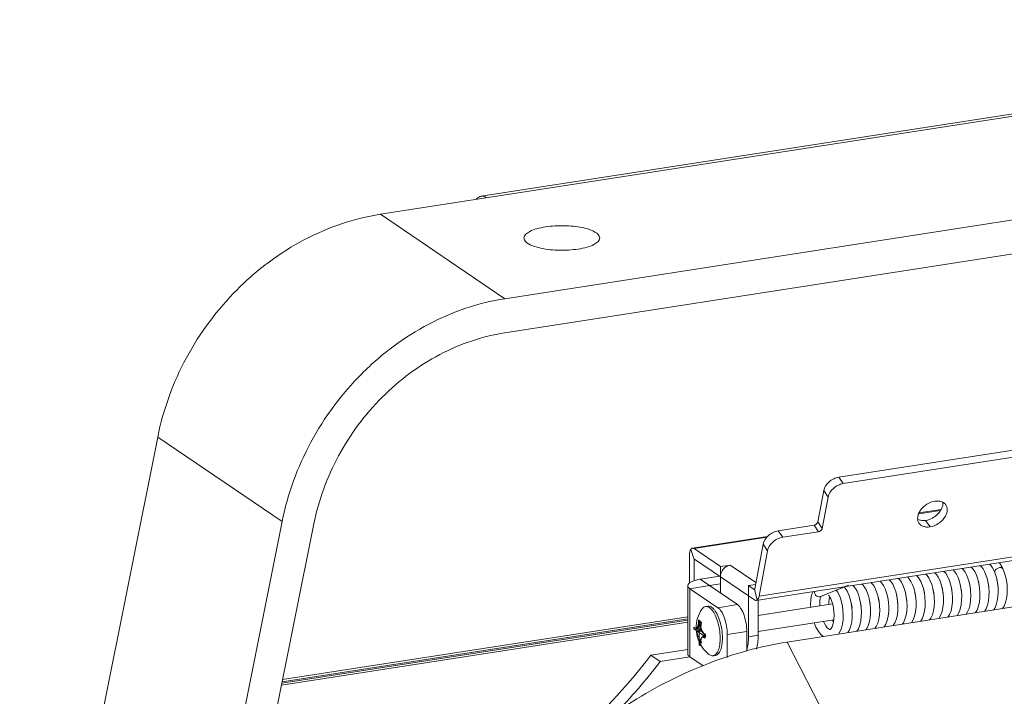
# Model space of a CAD drawing. Header units: millimetres. Extents: x 29170 to 33192, y 36 to 3108.
# Tile 275 of 282: x 32276 to 32412, y 3013 to 3107. Entities that reach past the tile are written whole.
import ezdxf

# ---------------------------------------------------------------- set-up
doc = ezdxf.new("R2010")
doc.units = ezdxf.units.MM
doc.layers.add('细实线', color=7, linetype='Continuous', lineweight=13)

msp = doc.modelspace()

# ---------------------------------------------------------------- linework, layer by layer
at = {"layer": '细实线'}
for p, q in [((32325.911, 3080.164), (32499.742, 3107.119)), ((32484.25, 3105.046), (32339.873, 3082.659)), ((32343.151, 3068.468), (32516.982, 3095.422)), ((32516.983, 3090.692), (32343.152, 3063.738)), ((32325.911, 3080.164), (32343.151, 3068.468)), ((32275.931, 2953.989), (32295.056, 3049.302)), ((32295.056, 3049.302), (32312.296, 3037.606)), ((32416.53, 3047.945), (32389.459, 3043.747)), ((32417.137, 3047.047), (32390.067, 3042.849)), ((32390.067, 3042.849), (32389.459, 3043.747)), ((32387.36, 3041.889), (32386.551, 3037.55)), ((32387.968, 3040.992), (32387.36, 3041.889)), ((32387.968, 3040.992), (32387.158, 3036.653)), ((32400.522, 3038.678), (32403.548, 3039.147)), ((32400.559, 3038.782), (32403.626, 3039.258)), ((32293.171, 2942.292), (32312.296, 3037.606)), ((32386.551, 3037.55), (32387.158, 3036.653)), ((32401.486, 3037.759), (32402.093, 3036.862)), ((32316.705, 3037.285), (32297.788, 2943.008)), ((32381.063, 3036.316), (32386.026, 3037.086)), ((32381.671, 3035.419), (32381.063, 3036.316)), ((32381.671, 3035.419), (32386.633, 3036.188)), ((32386.026, 3037.086), (32386.633, 3036.188)), ((32369.152, 3033.912), (32379.584, 3035.53)), ((32369.382, 3033.849), (32379.462, 3035.412)), ((32368.925, 3033.744), (32369.407, 3032.358)), ((32373.045, 3031.364), (32369.382, 3033.849)), ((32378.964, 3034.458), (32377.807, 3028.257)), ((32423.134, 3033.661), (32378.016, 3026.665)), ((32423.511, 3034.245), (32378.394, 3027.249)), ((32379.571, 3033.561), (32378.394, 3027.249)), ((32379.571, 3033.561), (32378.964, 3034.458)), ((32368.736, 3032.869), (32368.737, 3029.07)), ((32369.382, 3032.241), (32369.609, 3032.276)), ((32369.382, 3032.241), (32369.383, 3029.392)), ((32369.407, 3032.358), (32369.438, 3032.38)), ((32369.438, 3032.38), (32369.468, 3032.372)), ((32373.046, 3029.945), (32369.468, 3032.372)), ((32374.399, 3031.573), (32373.045, 3031.364)), ((32373.045, 3031.364), (32373.046, 3029.945)), ((32377.973, 3029.148), (32374.399, 3031.573)), ((32382.304, 3020.905), (32453.227, 3031.902)), ((32410.526, 3031.485), (32410.329, 3031.675)), ((32412.178, 3031.075), (32411.7, 3031.888)), ((32412.187, 3031.059), (32412.178, 3031.075)), ((32370.224, 3029.591), (32372.945, 3030.013)), ((32370.224, 3029.591), (32371.517, 3028.714)), ((32373.046, 3029.945), (32373.046, 3027.676)), ((32376.925, 3027.313), (32373.046, 3029.945)), ((32408.788, 3029.328), (32408.833, 3029.161)), ((32411.353, 3029.561), (32411.402, 3029.351)), ((32368.517, 3028.713), (32368.52, 3019.253)), ((32368.81, 3028.294), (32371.517, 3028.714)), ((32368.81, 3028.294), (32368.813, 3018.834)), ((32372.689, 3025.662), (32368.81, 3028.294)), ((32371.517, 3028.714), (32373.046, 3028.951)), ((32375.396, 3026.082), (32371.517, 3028.714)), ((32377.924, 3028.887), (32376.924, 3028.732)), ((32376.924, 3028.732), (32376.925, 3027.313)), ((32377.726, 3028.188), (32376.924, 3028.732)), ((32377.755, 3028.192), (32377.726, 3028.188)), ((32377.775, 3028.189), (32377.757, 3028.179)), ((32377.775, 3028.189), (32378.157, 3026.733)), ((32386.805, 3027.162), (32390.664, 3028.754)), ((32386.924, 3027.195), (32390.228, 3028.558)), ((32390.664, 3028.754), (32390.783, 3028.787)), ((32402.497, 3028.259), (32402.587, 3027.828)), ((32403.899, 3027.664), (32403.792, 3028.32)), ((32405.068, 3028.436), (32405.126, 3028.139)), ((32405.177, 3027.727), (32405.086, 3028.359)), ((32405.126, 3028.139), (32405.179, 3027.69)), ((32406.31, 3028.737), (32406.383, 3028.378)), ((32406.432, 3028.004), (32406.329, 3028.662)), ((32406.479, 3027.341), (32406.432, 3028.004)), ((32407.717, 3027.974), (32407.639, 3028.601)), ((32408.833, 3029.161), (32408.923, 3028.682)), ((32408.96, 3028.38), (32408.863, 3029.014)), ((32408.923, 3028.682), (32408.965, 3028.301)), ((32409.006, 3027.731), (32408.96, 3028.38)), ((32410.234, 3028.472), (32410.147, 3029.099)), ((32411.515, 3028.458), (32411.446, 3029.08)), ((32376.926, 3021.637), (32376.925, 3027.313)), ((32377.787, 3026.728), (32376.925, 3027.313)), ((32378.016, 3026.665), (32378.157, 3026.733)), ((32378.28, 3021.847), (32378.278, 3026.705)), ((32386.805, 3027.162), (32386.924, 3027.195)), ((32386.94, 3027.119), (32386.99, 3027.223)), ((32393.648, 3026.9), (32393.706, 3026.662)), ((32393.706, 3026.662), (32393.783, 3026.193)), ((32393.794, 3026.089), (32393.712, 3026.618)), ((32396.208, 3027.153), (32396.281, 3026.782)), ((32396.325, 3026.441), (32396.224, 3027.088)), ((32396.281, 3026.782), (32396.329, 3026.383)), ((32397.465, 3027.372), (32397.535, 3027.034)), ((32397.587, 3026.643), (32397.487, 3027.286)), ((32397.636, 3025.987), (32397.587, 3026.643)), ((32398.88, 3026.527), (32398.805, 3027.171)), ((32400.007, 3027.699), (32400.078, 3027.323)), ((32400.116, 3027.014), (32400.019, 3027.649)), ((32400.078, 3027.323), (32400.122, 3026.939)), ((32400.163, 3026.366), (32400.116, 3027.014)), ((32401.393, 3027.085), (32401.307, 3027.712)), ((32402.672, 3027.086), (32402.603, 3027.709)), ((32403.884, 3027.803), (32403.905, 3027.581)), ((32403.951, 3027.001), (32403.899, 3027.664)), ((32405.217, 3027.082), (32405.177, 3027.727)), ((32370.991, 3025.824), (32371.3, 3025.872)), ((32375.396, 3026.082), (32372.689, 3025.662)), ((32388.583, 3026.174), (32378.279, 3024.576)), ((32390.029, 3025.255), (32389.948, 3025.885)), ((32391.162, 3026.337), (32391.234, 3025.961)), ((32391.273, 3025.648), (32391.175, 3026.284)), ((32391.234, 3025.961), (32391.278, 3025.576)), ((32391.319, 3025), (32391.273, 3025.648)), ((32392.551, 3025.697), (32392.467, 3026.324)), ((32392.586, 3025.063), (32392.551, 3025.697)), ((32393.783, 3026.193), (32393.803, 3025.975)), ((32393.842, 3025.486), (32393.794, 3026.089)), ((32395.091, 3025.929), (32395.021, 3026.55)), ((32396.372, 3025.784), (32396.325, 3026.441)), ((32368.519, 3023.938), (32312.277, 3015.217)), ((32368.519, 3024.117), (32312.314, 3015.402)), ((32368.519, 3024.405), (32312.374, 3015.699)), ((32370.008, 3023.956), (32370.008, 3023.692)), ((32370.114, 3020.494), (32370.113, 3023.9)), ((32388.749, 3023.974), (32378.279, 3022.35)), ((32388.714, 3023.682), (32388.591, 3023.949)), ((32368.519, 3023.65), (32312.218, 3014.92)), ((32369.345, 3022.95), (32369.338, 3022.723)), ((32369.338, 3022.723), (32370.89, 3021.671)), ((32369.465, 3022.869), (32369.345, 3022.95)), ((32369.643, 3022.814), (32369.66, 3022.816)), ((32369.66, 3022.816), (32369.694, 3022.824)), ((32370.44, 3022.574), (32369.693, 3022.675)), ((32369.694, 3022.824), (32369.714, 3022.832)), ((32369.699, 3022.866), (32369.724, 3022.813)), ((32369.699, 3022.477), (32370.491, 3022.453)), ((32369.762, 3022.781), (32370.416, 3022.651)), ((32370.2, 3023.535), (32370.381, 3023.387)), ((32370.219, 3023.812), (32370.219, 3023.549)), ((32370.256, 3023.711), (32370.421, 3023.547)), ((32370.425, 3023.582), (32370.344, 3023.664)), ((32388.255, 3022.626), (32388.23, 3022.618)), ((32388.312, 3022.669), (32388.255, 3022.626)), ((32369.724, 3022.407), (32370.51, 3022.413)), ((32370.201, 3021.04), (32370.351, 3021.193)), ((32370.992, 3021.96), (32370.515, 3021.573)), ((32370.762, 3021.989), (32370.882, 3021.907)), ((32370.763, 3021.525), (32370.883, 3021.444)), ((32370.861, 3021.636), (32370.998, 3021.789)), ((32370.882, 3021.907), (32370.89, 3021.671)), ((32370.883, 3021.444), (32370.89, 3021.671)), ((32376.69, 3022.367), (32373.983, 3021.947)), ((32373.984, 3018.781), (32373.983, 3021.947)), ((32376.691, 3019.657), (32376.69, 3022.367)), ((32378.28, 3021.847), (32376.926, 3021.637)), ((32363.394, 3019.071), (32368.52, 3019.866)), ((32370.22, 3020.438), (32370.22, 3020.702)), ((32370.256, 3020.875), (32370.366, 3021.005)), ((32370.301, 3020.835), (32370.256, 3020.875)), ((32370.345, 3020.802), (32370.398, 3020.872)), ((32382.304, 3020.905), (32397.239, 2991.855)), ((32364.687, 3018.194), (32363.394, 3019.071)), ((32364.687, 3018.194), (32368.813, 3018.834)), ((32368.813, 3018.834), (32370.634, 3017.598)), ((32371.52, 3019.151), (32371.458, 3019.196)), ((32372.048, 3019.006), (32372.357, 3019.054))]:
    msp.add_line(p, q, dxfattribs=at)
for points in [[(32405.086, 3028.359), (32404.946, 3028.968), (32404.759, 3029.535), (32404.528, 3030.035), (32404.261, 3030.444), (32404.013, 3030.696)], [(32406.329, 3028.662), (32406.175, 3029.282), (32405.982, 3029.83), (32405.76, 3030.287), (32405.518, 3030.647), (32405.279, 3030.892)], [(32407.639, 3028.601), (32407.513, 3029.206), (32407.351, 3029.75), (32407.163, 3030.212), (32406.957, 3030.593), (32406.733, 3030.901), (32406.539, 3031.088)], [(32408.863, 3029.014), (32408.717, 3029.622), (32408.524, 3030.184), (32408.295, 3030.664), (32408.043, 3031.04), (32407.805, 3031.284)], [(32410.147, 3029.099), (32410.015, 3029.695), (32409.846, 3030.23), (32409.653, 3030.681), (32409.443, 3031.049), (32409.216, 3031.342), (32409.063, 3031.479)], [(32411.167, 3030.26), (32410.972, 3030.759), (32410.757, 3031.166), (32410.526, 3031.485)], [(32412.151, 3025.533), (32412.368, 3025.877), (32412.568, 3026.382), (32412.704, 3026.951), (32412.779, 3027.557), (32412.798, 3028.184), (32412.765, 3028.816), (32412.683, 3029.439), (32412.554, 3030.037), (32412.382, 3030.596), (32412.186, 3031.059)], [(32396.224, 3027.088), (32396.071, 3027.707), (32395.876, 3028.262), (32395.654, 3028.719), (32395.415, 3029.075), (32395.174, 3029.325)], [(32397.487, 3027.286), (32397.335, 3027.902), (32397.139, 3028.458), (32396.916, 3028.917), (32396.677, 3029.274), (32396.437, 3029.521)], [(32398.805, 3027.171), (32398.685, 3027.776), (32398.528, 3028.319), (32398.344, 3028.79), (32398.138, 3029.184), (32397.911, 3029.505), (32397.698, 3029.717)], [(32400.019, 3027.649), (32399.872, 3028.259), (32399.678, 3028.821), (32399.45, 3029.297), (32399.2, 3029.67), (32398.962, 3029.913)], [(32401.307, 3027.712), (32401.175, 3028.312), (32401.006, 3028.85), (32400.812, 3029.305), (32400.602, 3029.675), (32400.373, 3029.97), (32400.22, 3030.108)], [(32402.603, 3027.709), (32402.486, 3028.319), (32402.324, 3028.89), (32402.129, 3029.389), (32401.914, 3029.794), (32401.684, 3030.113), (32401.486, 3030.304)], [(32403.792, 3028.32), (32403.636, 3028.932), (32403.443, 3029.467), (32403.226, 3029.908), (32402.99, 3030.258), (32402.753, 3030.5)], [(32410.047, 3029.549), (32410.062, 3029.501), (32410.16, 3029.04), (32410.228, 3028.539), (32410.231, 3028.495)], [(32411.446, 3029.08), (32411.329, 3029.688), (32411.167, 3030.26)], [(32411.402, 3029.351), (32411.476, 3028.88), (32411.498, 3028.614)], [(32389.948, 3025.885), (32389.825, 3026.474), (32389.667, 3027.001), (32389.484, 3027.456), (32389.279, 3027.839), (32389.096, 3028.092)], [(32391.175, 3026.284), (32391.026, 3026.896), (32390.832, 3027.457), (32390.604, 3027.93), (32390.356, 3028.299), (32390.139, 3028.522)], [(32392.467, 3026.324), (32392.335, 3026.928), (32392.166, 3027.471), (32391.972, 3027.928), (32391.76, 3028.301), (32391.531, 3028.598), (32391.376, 3028.736)], [(32393.712, 3026.618), (32393.589, 3027.16), (32393.424, 3027.68), (32393.236, 3028.122), (32393.03, 3028.488), (32392.805, 3028.782), (32392.641, 3028.932)], [(32395.021, 3026.55), (32394.902, 3027.158), (32394.74, 3027.727), (32394.545, 3028.221), (32394.331, 3028.624), (32394.101, 3028.941), (32393.906, 3029.129)], [(32401.207, 3028.165), (32401.223, 3028.11), (32401.321, 3027.645), (32401.387, 3027.148), (32401.389, 3027.108)], [(32403.758, 3028.454), (32403.806, 3028.258), (32403.884, 3027.803)], [(32406.383, 3028.378), (32406.446, 3027.873), (32406.455, 3027.678)], [(32407.096, 3024.749), (32407.3, 3025.065), (32407.504, 3025.564), (32407.643, 3026.124), (32407.722, 3026.725), (32407.746, 3027.346), (32407.717, 3027.974)], [(32407.538, 3029.09), (32407.555, 3029.028), (32407.65, 3028.548), (32407.711, 3028.04), (32407.713, 3028.011)], [(32409.627, 3025.142), (32409.849, 3025.501), (32410.047, 3026.01), (32410.182, 3026.583), (32410.255, 3027.197), (32410.271, 3027.833), (32410.234, 3028.472)], [(32410.883, 3025.336), (32411.052, 3025.58), (32411.266, 3026.067), (32411.415, 3026.621), (32411.504, 3027.215), (32411.535, 3027.833), (32411.515, 3028.458)], [(32385.905, 3027.888), (32385.762, 3027.613), (32385.637, 3027.207), (32385.559, 3026.712), (32385.535, 3026.128), (32385.56, 3025.705)], [(32386.822, 3025.901), (32386.811, 3026.253), (32386.833, 3026.628), (32386.88, 3026.92), (32386.94, 3027.119)], [(32388.009, 3027.394), (32388.019, 3027.385), (32388.096, 3027.305), (32388.209, 3027.141), (32388.342, 3026.884), (32388.477, 3026.538), (32388.599, 3026.116), (32388.696, 3025.641), (32388.759, 3025.136), (32388.784, 3024.628), (32388.769, 3024.137), (32388.715, 3023.684), (32388.627, 3023.293), (32388.517, 3022.989), (32388.404, 3022.782), (32388.312, 3022.669)], [(32388.085, 3026.097), (32388.074, 3026.468), (32388.097, 3026.837), (32388.146, 3027.124), (32388.169, 3027.2)], [(32394.913, 3027.103), (32394.919, 3027.082), (32395.015, 3026.603), (32395.077, 3026.094), (32395.081, 3026.022)], [(32397.535, 3027.034), (32397.6, 3026.533), (32397.611, 3026.321)], [(32398.701, 3027.696), (32398.712, 3027.656), (32398.807, 3027.177), (32398.868, 3026.668), (32398.871, 3026.607)], [(32400.783, 3023.77), (32401.004, 3024.125), (32401.202, 3024.632), (32401.337, 3025.203), (32401.411, 3025.815), (32401.428, 3026.448), (32401.393, 3027.085)], [(32402.04, 3023.965), (32402.207, 3024.207), (32402.422, 3024.694), (32402.572, 3025.248), (32402.66, 3025.843), (32402.692, 3026.461), (32402.672, 3027.086)], [(32402.587, 3027.828), (32402.652, 3027.327), (32402.658, 3027.212)], [(32403.314, 3024.163), (32403.56, 3024.579), (32403.757, 3025.119), (32403.884, 3025.717), (32403.947, 3026.348), (32403.951, 3027.001)], [(32404.576, 3024.358), (32404.803, 3024.732), (32404.998, 3025.24), (32405.132, 3025.817), (32405.204, 3026.439), (32405.217, 3027.082)], [(32405.841, 3024.555), (32406.079, 3024.954), (32406.274, 3025.477), (32406.404, 3026.066), (32406.471, 3026.692), (32406.479, 3027.341)], [(32408.366, 3024.946), (32408.603, 3025.34), (32408.8, 3025.866), (32408.93, 3026.455), (32408.997, 3027.083), (32409.006, 3027.731)], [(32389.409, 3022.007), (32389.607, 3022.308), (32389.814, 3022.808), (32389.955, 3023.369), (32390.036, 3023.973), (32390.06, 3024.608), (32390.029, 3025.255)], [(32389.851, 3026.35), (32389.869, 3026.287), (32389.964, 3025.807), (32390.025, 3025.298), (32390.026, 3025.279)], [(32392.473, 3026.305), (32392.537, 3025.85), (32392.543, 3025.757)], [(32393.197, 3022.594), (32393.324, 3022.764), (32393.539, 3023.212), (32393.697, 3023.73), (32393.797, 3024.291), (32393.845, 3024.881), (32393.842, 3025.486)], [(32394.461, 3022.79), (32394.638, 3023.049), (32394.849, 3023.539), (32394.996, 3024.093), (32395.083, 3024.688), (32395.113, 3025.305), (32395.091, 3025.929)], [(32395.73, 3022.987), (32395.958, 3023.357), (32396.163, 3023.894), (32396.296, 3024.492), (32396.365, 3025.129), (32396.372, 3025.784)], [(32396.994, 3023.183), (32397.227, 3023.564), (32397.429, 3024.1), (32397.561, 3024.697), (32397.628, 3025.333), (32397.636, 3025.987)], [(32398.251, 3023.378), (32398.395, 3023.58), (32398.619, 3024.068), (32398.775, 3024.625), (32398.868, 3025.23), (32398.903, 3025.871), (32398.88, 3026.527)], [(32399.523, 3023.575), (32399.761, 3023.971), (32399.958, 3024.499), (32400.088, 3025.089), (32400.154, 3025.718), (32400.163, 3026.366)], [(32390.68, 3022.204), (32390.919, 3022.602), (32391.116, 3023.131), (32391.245, 3023.722), (32391.312, 3024.352), (32391.319, 3025)], [(32391.94, 3022.399), (32392.158, 3022.748), (32392.357, 3023.253), (32392.493, 3023.822), (32392.568, 3024.433), (32392.586, 3025.063)], [(32386.029, 3023.552), (32386.277, 3022.978), (32386.582, 3022.444), (32386.932, 3021.994), (32387.287, 3021.678)], [(32388.155, 3022.636), (32388.029, 3022.714), (32387.855, 3022.877), (32387.662, 3023.126), (32387.465, 3023.458), (32387.328, 3023.753)], [(32388.232, 3022.619), (32388.214, 3022.618), (32388.155, 3022.636)]]:
    msp.add_lwpolyline(points, dxfattribs=at)
for centre, radius, start, end in [((32374.264, 3022.841), 4.6, 145.22989, 180.31677), ((32374.263, 3022.841), 4.598, 180.31679, 180.69965), ((32374.261, 3022.841), 4.597, 180.69964, 181.11782), ((32374.265, 3022.841), 4.6, 181.11793, 232.3986), ((32372.715, 3022.677), 3.023, 177.95126, 180.0281), ((32373.013, 3022.678), 3.32, 180.04399, 183.47607), ((32372.557, 3022.682), 2.864, 177.3324, 177.93865), ((32372.456, 3022.687), 2.763, 176.28216, 177.33528), ((32370.374, 3022.688), 0.707, 197.39727, 203.36565), ((32374.689, 3022.21), 4.681, 161.29075, 163.54844), ((32375.886, 3022.043), 5.668, 164.15826, 166.05118), ((32373.627, 3028.632), 7.147, 247.22781, 248.34985), ((32372.087, 3025.764), 4.306, 253.46103, 255.25134), ((32367.542, 3021.781), 3.455, 2.95704, 3.44767), ((32368.032, 3021.789), 2.965, 356.35145, 0.03543), ((32367.7, 3021.788), 3.297, 0.0371, 2.97884), ((32373.953, 3022.218), 3.933, 197.43106, 199.96664), ((32370.698, 3021.315), 0.623, 230.34566, 232.23907), ((32370.66, 3021.265), 0.561, 232.21086, 235.80364), ((32374.246, 3021.993), 4.009, 195.60806, 197.9927), ((32300.106, 3067.523), 81.265, 315.86809, 322.6268)]:
    msp.add_arc(centre, radius, start, end, dxfattribs=at)
for points, knots in [([(32339.874, 3082.659), (32339.817, 3082.65), (32339.575, 3082.587), (32339.371, 3082.42), (32339.248, 3082.274)], [0, 0, 0, 0, 0.2330114, 1, 1, 1, 1]), ([(32340.638, 3082.448), (32340.576, 3082.49), (32340.347, 3082.626), (32340.065, 3082.688), (32339.874, 3082.659)], [0, 0, 0, 0, 0.2799529, 1, 1, 1, 1]), ([(32325.911, 3080.164), (32322.261, 3079.598), (32316.828, 3077.731), (32310.417, 3073.683), (32304.487, 3068.56), (32298.564, 3060.598), (32295.822, 3053.121), (32295.056, 3049.302)], [0, 0, 0, 0, 0.2398939, 0.3645501, 0.4913243, 0.7470206, 1, 1, 1, 1]), ([(32356.313, 3076.881), (32356.313, 3077.231), (32355.711, 3077.735), (32354.833, 3078.085), (32353.813, 3078.352), (32352.64, 3078.521), (32350.946, 3078.62), (32349.649, 3078.546), (32348.8, 3078.415)], [0, 0, 0, 0, 0.1306025, 0.2364591, 0.3676442, 0.518101, 0.6797159, 1, 1, 1, 1]), ([(32348.8, 3078.415), (32348.387, 3078.351), (32347.629, 3078.188), (32346.584, 3077.833), (32345.813, 3077.283), (32345.813, 3076.878)], [0, 0, 0, 0, 0.3594279, 0.6515801, 1, 1, 1, 1]), ([(32345.813, 3076.878), (32345.813, 3076.528), (32346.415, 3076.023), (32347.294, 3075.674), (32348.313, 3075.407), (32349.487, 3075.238), (32351.181, 3075.138), (32352.478, 3075.213), (32353.326, 3075.344)], [0, 0, 0, 0, 0.1306025, 0.2364591, 0.3676442, 0.518101, 0.6797159, 1, 1, 1, 1]), ([(32353.326, 3075.344), (32353.739, 3075.408), (32354.498, 3075.571), (32355.542, 3075.926), (32356.313, 3076.476), (32356.313, 3076.881)], [0, 0, 0, 0, 0.3594279, 0.6515801, 1, 1, 1, 1]), ([(32343.151, 3068.468), (32339.501, 3067.902), (32334.068, 3066.034), (32327.657, 3061.986), (32321.727, 3056.864), (32315.804, 3048.902), (32313.063, 3041.424), (32312.296, 3037.606)], [0, 0, 0, 0, 0.2398939, 0.3645501, 0.4913243, 0.7470206, 1, 1, 1, 1]), ([(32316.705, 3037.285), (32317.362, 3040.558), (32319.712, 3046.967), (32324.789, 3053.791), (32329.872, 3058.182), (32335.367, 3061.652), (32340.024, 3063.252), (32343.152, 3063.738)], [0, 0, 0, 0, 0.2529794, 0.5086757, 0.6354499, 0.7601061, 1, 1, 1, 1]), ([(32387.36, 3041.889), (32387.446, 3042.35), (32387.904, 3043.003), (32388.719, 3043.545), (32389.213, 3043.709), (32389.459, 3043.747)], [0, 0, 0, 0, 0.4791212, 0.7449765, 1, 1, 1, 1]), ([(32390.067, 3042.849), (32389.82, 3042.811), (32389.327, 3042.647), (32388.512, 3042.106), (32388.054, 3041.452), (32387.968, 3040.992)], [0, 0, 0, 0, 0.2550235, 0.5208788, 1, 1, 1, 1]), ([(32400.562, 3037.375), (32400.482, 3037.492), (32400.366, 3037.771), (32400.357, 3038.241), (32400.498, 3038.73), (32400.876, 3039.383), (32401.616, 3040.051), (32402.369, 3040.352), (32402.756, 3040.412)], [0, 0, 0, 0, 0.0988151, 0.2046949, 0.3216937, 0.450093, 0.7272153, 1, 1, 1, 1]), ([(32403.866, 3040.275), (32403.895, 3040.008), (32403.773, 3039.408), (32403.334, 3038.78), (32402.847, 3038.343), (32402.287, 3037.981), (32401.808, 3037.809), (32401.486, 3037.759)], [0, 0, 0, 0, 0.2157021, 0.4673717, 0.6023408, 0.738594, 1, 1, 1, 1]), ([(32402.756, 3040.412), (32402.913, 3040.436), (32403.221, 3040.454), (32403.659, 3040.377), (32404.03, 3040.194), (32404.216, 3040.003), (32404.287, 3039.899)], [0, 0, 0, 0, 0.2817447, 0.5400201, 0.7765229, 1, 1, 1, 1]), ([(32404.287, 3039.899), (32404.367, 3039.781), (32404.483, 3039.502), (32404.493, 3039.033), (32404.352, 3038.543), (32403.973, 3037.89), (32403.233, 3037.222), (32402.48, 3036.922), (32402.093, 3036.862)], [0, 0, 0, 0, 0.0988151, 0.2046949, 0.3216937, 0.450093, 0.7272153, 1, 1, 1, 1]), ([(32386.026, 3037.086), (32386.087, 3037.095), (32386.316, 3037.169), (32386.518, 3037.375), (32386.551, 3037.55)], [0, 0, 0, 0, 0.2590933, 1, 1, 1, 1]), ([(32401.486, 3037.759), (32401.386, 3037.744), (32401.016, 3037.709), (32400.629, 3037.773), (32400.387, 3037.896)], [0, 0, 0, 0, 0.2720402, 1, 1, 1, 1]), ([(32378.964, 3034.458), (32379.05, 3034.919), (32379.508, 3035.572), (32380.323, 3036.114), (32380.816, 3036.278), (32381.063, 3036.316)], [0, 0, 0, 0, 0.4791212, 0.7449765, 1, 1, 1, 1]), ([(32387.158, 3036.653), (32387.148, 3036.597), (32387.052, 3036.372), (32386.816, 3036.217), (32386.633, 3036.188)], [0, 0, 0, 0, 0.2325247, 1, 1, 1, 1]), ([(32402.093, 3036.862), (32401.936, 3036.837), (32401.628, 3036.819), (32401.19, 3036.897), (32400.82, 3037.08), (32400.633, 3037.27), (32400.562, 3037.375)], [0, 0, 0, 0, 0.2817447, 0.5400201, 0.7765229, 1, 1, 1, 1]), ([(32381.671, 3035.419), (32381.424, 3035.38), (32380.931, 3035.216), (32380.115, 3034.675), (32379.657, 3034.022), (32379.571, 3033.561)], [0, 0, 0, 0, 0.2550235, 0.5208788, 1, 1, 1, 1]), ([(32368.925, 3033.744), (32368.853, 3033.635), (32368.759, 3033.34), (32368.736, 3033.039), (32368.736, 3032.869)], [0, 0, 0, 0, 0.4331096, 1, 1, 1, 1]), ([(32369.152, 3033.912), (32369.131, 3033.909), (32369.037, 3033.882), (32368.966, 3033.806), (32368.925, 3033.744)], [0, 0, 0, 0, 0.2252757, 1, 1, 1, 1]), ([(32369.382, 3033.849), (32369.363, 3033.862), (32369.294, 3033.903), (32369.209, 3033.921), (32369.152, 3033.912)], [0, 0, 0, 0, 0.2802741, 1, 1, 1, 1]), ([(32369.382, 3032.241), (32369.382, 3032.253), (32369.384, 3032.292), (32369.392, 3032.334), (32369.407, 3032.358)], [0, 0, 0, 0, 0.2977222, 1, 1, 1, 1]), ([(32373.046, 3029.945), (32373.046, 3030.323), (32373.333, 3031.085), (32374.033, 3031.517), (32374.399, 3031.573)], [0, 0, 0, 0, 0.5056383, 1, 1, 1, 1]), ([(32411.039, 3030.605), (32411.04, 3030.615), (32411.046, 3030.658), (32411.059, 3030.699), (32411.071, 3030.729)], [0, 0, 0, 0, 0.238973, 1, 1, 1, 1]), ([(32411.071, 3030.729), (32411.097, 3030.79), (32411.173, 3030.909), (32411.333, 3031.055), (32411.527, 3031.166), (32411.671, 3031.209), (32411.743, 3031.22)], [0, 0, 0, 0, 0.2292934, 0.4840847, 0.7474694, 1, 1, 1, 1]), ([(32412.178, 3031.075), (32412.16, 3031.105), (32412.11, 3031.16), (32412.006, 3031.212), (32411.879, 3031.233), (32411.789, 3031.227), (32411.743, 3031.22)], [0, 0, 0, 0, 0.2147317, 0.4475291, 0.7087647, 1, 1, 1, 1]), ([(32368.517, 3028.713), (32368.517, 3028.944), (32368.859, 3029.188), (32369.237, 3029.349), (32369.653, 3029.486), (32369.988, 3029.554), (32370.224, 3029.591)], [0, 0, 0, 0, 0.3483555, 0.4850481, 0.6406386, 1, 1, 1, 1]), ([(32368.81, 3028.294), (32368.728, 3028.35), (32368.589, 3028.463), (32368.517, 3028.637), (32368.517, 3028.713)], [0, 0, 0, 0, 0.5683619, 1, 1, 1, 1]), ([(32377.807, 3028.257), (32377.805, 3028.25), (32377.8, 3028.225), (32377.789, 3028.2), (32377.775, 3028.189)], [0, 0, 0, 0, 0.3040303, 1, 1, 1, 1]), ([(32377.787, 3026.728), (32377.805, 3026.715), (32377.874, 3026.674), (32377.959, 3026.656), (32378.016, 3026.665)], [0, 0, 0, 0, 0.2799301, 1, 1, 1, 1]), ([(32378.157, 3026.733), (32378.22, 3026.787), (32378.324, 3026.956), (32378.374, 3027.142), (32378.394, 3027.249)], [0, 0, 0, 0, 0.4294422, 1, 1, 1, 1]), ([(32386.099, 3027.92), (32386.085, 3027.82), (32386.099, 3027.662), (32386.184, 3027.477), (32386.303, 3027.314), (32386.511, 3027.171), (32386.712, 3027.148), (32386.805, 3027.162)], [0, 0, 0, 0, 0.2545726, 0.383977, 0.5126668, 0.7616075, 1, 1, 1, 1]), ([(32370.486, 3025.464), (32370.551, 3025.558), (32370.694, 3025.719), (32370.895, 3025.809), (32370.991, 3025.824)], [0, 0, 0, 0, 0.5399816, 1, 1, 1, 1]), ([(32370.991, 3025.824), (32371.013, 3025.828), (32371.104, 3025.836), (32371.196, 3025.823), (32371.262, 3025.804)], [0, 0, 0, 0, 0.2439826, 1, 1, 1, 1]), ([(32371.262, 3025.804), (32371.284, 3025.797), (32371.374, 3025.766), (32371.458, 3025.719), (32371.518, 3025.679)], [0, 0, 0, 0, 0.2356961, 1, 1, 1, 1]), ([(32371.3, 3025.872), (32371.322, 3025.876), (32371.418, 3025.885), (32371.514, 3025.87), (32371.583, 3025.848)], [0, 0, 0, 0, 0.2435086, 1, 1, 1, 1]), ([(32372.307, 3019.112), (32372.464, 3019.221), (32372.652, 3019.492), (32372.817, 3019.911), (32372.958, 3020.479), (32373.03, 3021.302), (32372.971, 3022.354), (32372.773, 3023.415), (32372.458, 3024.376), (32372.104, 3025.059), (32371.777, 3025.468), (32371.605, 3025.62), (32371.518, 3025.679)], [0, 0, 0, 0, 0.0806776, 0.1320316, 0.190676, 0.3264813, 0.4785454, 0.6341117, 0.7798542, 0.9040908, 0.9557668, 1, 1, 1, 1]), ([(32371.583, 3025.848), (32371.604, 3025.842), (32371.689, 3025.811), (32371.77, 3025.766), (32371.828, 3025.727)], [0, 0, 0, 0, 0.2362167, 1, 1, 1, 1]), ([(32372.357, 3019.054), (32372.439, 3019.066), (32372.609, 3019.134), (32372.821, 3019.336), (32372.998, 3019.627), (32373.139, 3019.998), (32373.242, 3020.441), (32373.327, 3021.135), (32373.316, 3022.083), (32373.142, 3023.226), (32372.827, 3024.283), (32372.457, 3025.042), (32372.107, 3025.496), (32371.921, 3025.663), (32371.828, 3025.727)], [0, 0, 0, 0, 0.0335865, 0.071655, 0.1169615, 0.170503, 0.2320955, 0.30082, 0.4536382, 0.6147881, 0.7683086, 0.8996911, 0.9539844, 1, 1, 1, 1]), ([(32373.983, 3021.947), (32373.983, 3022.332), (32373.914, 3023.101), (32373.65, 3024.171), (32373.306, 3024.956), (32372.966, 3025.427), (32372.783, 3025.599), (32372.689, 3025.662)], [0, 0, 0, 0, 0.2863601, 0.5699237, 0.8156446, 0.9162291, 1, 1, 1, 1]), ([(32375.396, 3026.082), (32375.49, 3026.018), (32375.673, 3025.847), (32376.013, 3025.375), (32376.357, 3024.591), (32376.621, 3023.521), (32376.69, 3022.752), (32376.69, 3022.367)], [0, 0, 0, 0, 0.0837709, 0.1843554, 0.4300763, 0.7136399, 1, 1, 1, 1]), ([(32370.113, 3023.9), (32370.109, 3023.903), (32370.104, 3023.906), (32370.098, 3023.91), (32370.094, 3023.913), (32370.088, 3023.916), (32370.082, 3023.92), (32370.077, 3023.923), (32370.073, 3023.925), (32370.068, 3023.928), (32370.062, 3023.931), (32370.055, 3023.935), (32370.049, 3023.938), (32370.044, 3023.94), (32370.04, 3023.942), (32370.035, 3023.944), (32370.03, 3023.947), (32370.026, 3023.948), (32370.019, 3023.951), (32370.013, 3023.954), (32370.008, 3023.956)], [0, 0, 0, 0, 0.125, 0.15625, 0.1875, 0.25, 0.3125, 0.34375, 0.375, 0.4375, 0.5, 0.5625, 0.625, 0.65625, 0.6875, 0.75, 0.8125, 0.84375, 0.875, 1, 1, 1, 1]), ([(32370.113, 3023.9), (32370.115, 3023.898), (32370.12, 3023.896), (32370.125, 3023.892), (32370.129, 3023.889), (32370.133, 3023.886), (32370.139, 3023.881), (32370.145, 3023.877), (32370.15, 3023.873), (32370.154, 3023.87), (32370.158, 3023.867), (32370.162, 3023.864), (32370.165, 3023.861), (32370.168, 3023.858), (32370.173, 3023.854), (32370.178, 3023.85), (32370.183, 3023.846), (32370.187, 3023.842), (32370.192, 3023.838), (32370.197, 3023.833), (32370.201, 3023.83), (32370.206, 3023.825), (32370.212, 3023.819), (32370.217, 3023.815), (32370.219, 3023.812)], [0, 0, 0, 0, 0.0625, 0.125, 0.15625, 0.1875, 0.25, 0.3125, 0.34375, 0.375, 0.4375, 0.46875, 0.5, 0.53125, 0.5625, 0.625, 0.65625, 0.6875, 0.75, 0.8125, 0.84375, 0.875, 0.9375, 1, 1, 1, 1]), ([(32369.465, 3022.869), (32369.472, 3022.864), (32369.481, 3022.859), (32369.492, 3022.852), (32369.499, 3022.848), (32369.509, 3022.843), (32369.518, 3022.839), (32369.526, 3022.835), (32369.533, 3022.832), (32369.541, 3022.829), (32369.548, 3022.827), (32369.554, 3022.824), (32369.56, 3022.823), (32369.567, 3022.821), (32369.574, 3022.819), (32369.582, 3022.817), (32369.589, 3022.816), (32369.598, 3022.815), (32369.608, 3022.814), (32369.615, 3022.813), (32369.626, 3022.814), (32369.636, 3022.814), (32369.643, 3022.814)], [0, 0, 0, 0, 0.125, 0.15625, 0.1875, 0.25, 0.3125, 0.34375, 0.375, 0.4375, 0.46875, 0.5, 0.53125, 0.5625, 0.625, 0.65625, 0.6875, 0.75, 0.8125, 0.84375, 0.875, 1, 1, 1, 1]), ([(32369.714, 3022.832), (32369.725, 3022.84), (32369.74, 3022.851), (32369.761, 3022.866), (32369.774, 3022.875), (32369.784, 3022.883), (32369.791, 3022.888), (32369.795, 3022.891), (32369.798, 3022.893), (32369.8, 3022.896), (32369.803, 3022.9), (32369.807, 3022.906), (32369.813, 3022.914), (32369.822, 3022.926), (32369.833, 3022.941), (32369.845, 3022.957), (32369.854, 3022.969), (32369.859, 3022.977), (32369.864, 3022.983), (32369.867, 3022.987), (32369.869, 3022.99), (32369.871, 3022.993), (32369.874, 3023.001), (32369.879, 3023.011), (32369.884, 3023.024), (32369.89, 3023.036), (32369.897, 3023.053), (32369.904, 3023.07), (32369.912, 3023.086), (32369.917, 3023.099), (32369.922, 3023.109), (32369.925, 3023.116), (32369.927, 3023.121), (32369.928, 3023.124), (32369.929, 3023.128), (32369.931, 3023.133), (32369.933, 3023.142), (32369.936, 3023.155), (32369.94, 3023.17), (32369.946, 3023.19), (32369.953, 3023.216), (32369.959, 3023.242), (32369.965, 3023.262), (32369.968, 3023.275), (32369.971, 3023.284), (32369.972, 3023.289), (32369.973, 3023.295), (32369.974, 3023.303), (32369.976, 3023.315), (32369.978, 3023.33), (32369.981, 3023.354), (32369.985, 3023.385), (32369.99, 3023.421), (32369.994, 3023.448), (32369.997, 3023.466), (32369.998, 3023.474), (32369.999, 3023.48), (32369.999, 3023.486), (32370, 3023.498), (32370, 3023.514), (32370.002, 3023.541), (32370.003, 3023.574), (32370.005, 3023.626), (32370.007, 3023.666), (32370.008, 3023.692)], [0, 0, 0, 0, 0.0625, 0.09375, 0.125, 0.140625, 0.15625, 0.1640625, 0.1679688, 0.171875, 0.1796875, 0.1875, 0.203125, 0.21875, 0.25, 0.28125, 0.296875, 0.3125, 0.3203125, 0.328125, 0.3320312, 0.3359375, 0.34375, 0.359375, 0.375, 0.390625, 0.40625, 0.4375, 0.453125, 0.46875, 0.484375, 0.4921875, 0.4960938, 0.5, 0.5039062, 0.5078125, 0.515625, 0.53125, 0.546875, 0.5625, 0.59375, 0.625, 0.640625, 0.65625, 0.6640625, 0.6679688, 0.671875, 0.6796875, 0.6875, 0.703125, 0.71875, 0.75, 0.78125, 0.8125, 0.8203125, 0.828125, 0.8320312, 0.8359375, 0.84375, 0.859375, 0.875, 0.90625, 0.9375, 1, 1, 1, 1]), ([(32369.724, 3022.813), (32369.727, 3022.809), (32369.736, 3022.795), (32369.75, 3022.784), (32369.762, 3022.781)], [0, 0, 0, 0, 0.3040063, 1, 1, 1, 1]), ([(32369.762, 3022.781), (32369.776, 3022.779), (32369.812, 3022.791), (32369.882, 3022.859), (32369.979, 3023.004), (32370.098, 3023.239), (32370.168, 3023.428), (32370.2, 3023.535)], [0, 0, 0, 0, 0.0476683, 0.1169021, 0.3268427, 0.6246046, 1, 1, 1, 1]), ([(32370.762, 3021.989), (32370.754, 3021.996), (32370.736, 3022.012), (32370.714, 3022.032), (32370.696, 3022.048), (32370.685, 3022.057), (32370.677, 3022.065), (32370.67, 3022.071), (32370.665, 3022.076), (32370.661, 3022.079), (32370.659, 3022.081), (32370.657, 3022.083), (32370.655, 3022.085), (32370.653, 3022.088), (32370.65, 3022.093), (32370.644, 3022.1), (32370.638, 3022.108), (32370.629, 3022.12), (32370.619, 3022.134), (32370.606, 3022.151), (32370.593, 3022.168), (32370.583, 3022.182), (32370.574, 3022.193), (32370.568, 3022.202), (32370.563, 3022.209), (32370.559, 3022.215), (32370.555, 3022.219), (32370.553, 3022.224), (32370.549, 3022.231), (32370.544, 3022.241), (32370.538, 3022.251), (32370.53, 3022.266), (32370.52, 3022.284), (32370.509, 3022.305), (32370.497, 3022.327), (32370.485, 3022.348), (32370.475, 3022.366), (32370.469, 3022.379), (32370.465, 3022.386), (32370.462, 3022.391), (32370.459, 3022.398), (32370.456, 3022.407), (32370.45, 3022.422), (32370.441, 3022.443), (32370.43, 3022.469), (32370.417, 3022.504), (32370.403, 3022.538), (32370.39, 3022.568), (32370.384, 3022.583), (32370.381, 3022.592), (32370.378, 3022.598), (32370.376, 3022.605), (32370.373, 3022.615), (32370.368, 3022.631), (32370.361, 3022.655), (32370.353, 3022.683), (32370.342, 3022.72), (32370.331, 3022.758), (32370.321, 3022.791), (32370.316, 3022.807), (32370.313, 3022.817), (32370.311, 3022.824), (32370.309, 3022.831), (32370.307, 3022.841), (32370.304, 3022.859), (32370.296, 3022.893), (32370.286, 3022.943), (32370.275, 3022.993), (32370.268, 3023.028), (32370.264, 3023.045), (32370.262, 3023.055), (32370.261, 3023.063), (32370.26, 3023.07), (32370.259, 3023.08), (32370.256, 3023.098), (32370.252, 3023.134), (32370.245, 3023.184), (32370.239, 3023.235), (32370.234, 3023.271), (32370.232, 3023.288), (32370.231, 3023.299), (32370.23, 3023.306), (32370.23, 3023.314), (32370.229, 3023.324), (32370.228, 3023.342), (32370.227, 3023.367), (32370.226, 3023.397), (32370.224, 3023.438), (32370.222, 3023.488), (32370.22, 3023.529), (32370.219, 3023.549)], [0, 0, 0, 0, 0.03125, 0.0625, 0.078125, 0.09375, 0.1015625, 0.109375, 0.1171875, 0.1210938, 0.1230469, 0.125, 0.1269531, 0.1289062, 0.1328125, 0.140625, 0.1484375, 0.15625, 0.171875, 0.1875, 0.203125, 0.21875, 0.2265625, 0.234375, 0.2421875, 0.2460938, 0.25, 0.2539062, 0.2578125, 0.265625, 0.2734375, 0.28125, 0.296875, 0.3125, 0.328125, 0.34375, 0.359375, 0.3671875, 0.3710938, 0.375, 0.3789062, 0.3828125, 0.390625, 0.40625, 0.421875, 0.4375, 0.46875, 0.484375, 0.4921875, 0.4960938, 0.5, 0.5039062, 0.5078125, 0.515625, 0.53125, 0.546875, 0.5625, 0.59375, 0.609375, 0.6171875, 0.6210938, 0.625, 0.6289062, 0.6328125, 0.640625, 0.65625, 0.6875, 0.71875, 0.734375, 0.7421875, 0.7460938, 0.75, 0.7539062, 0.7578125, 0.765625, 0.78125, 0.8125, 0.84375, 0.859375, 0.8671875, 0.8710938, 0.875, 0.8789062, 0.8828125, 0.890625, 0.90625, 0.921875, 0.9375, 0.96875, 1, 1, 1, 1]), ([(32370.256, 3023.711), (32370.263, 3023.708), (32370.294, 3023.695), (32370.323, 3023.678), (32370.344, 3023.664)], [0, 0, 0, 0, 0.2380065, 1, 1, 1, 1]), ([(32370.344, 3023.664), (32370.352, 3023.659), (32370.383, 3023.637), (32370.412, 3023.611), (32370.433, 3023.591)], [0, 0, 0, 0, 0.2372566, 1, 1, 1, 1]), ([(32370.385, 3023.41), (32370.354, 3023.286), (32370.335, 3023.032), (32370.394, 3022.668), (32370.528, 3022.347), (32370.67, 3022.17), (32370.753, 3022.106)], [0, 0, 0, 0, 0.2694736, 0.5311664, 0.7769243, 1, 1, 1, 1]), ([(32370.201, 3021.04), (32370.159, 3021.173), (32370.067, 3021.434), (32369.934, 3021.809), (32369.835, 3022.1), (32369.768, 3022.294), (32369.739, 3022.374), (32369.724, 3022.407)], [0, 0, 0, 0, 0.2880457, 0.573502, 0.8240184, 0.9251419, 1, 1, 1, 1]), ([(32370.372, 3021.427), (32370.367, 3021.416), (32370.358, 3021.401), (32370.347, 3021.38), (32370.34, 3021.367), (32370.335, 3021.356), (32370.331, 3021.35), (32370.329, 3021.345), (32370.326, 3021.338), (32370.322, 3021.327), (32370.316, 3021.311), (32370.309, 3021.292), (32370.302, 3021.272), (32370.296, 3021.256), (32370.291, 3021.245), (32370.289, 3021.239), (32370.287, 3021.231), (32370.285, 3021.222), (32370.279, 3021.2), (32370.273, 3021.174), (32370.266, 3021.148), (32370.263, 3021.135), (32370.261, 3021.128), (32370.259, 3021.122), (32370.258, 3021.116), (32370.257, 3021.108), (32370.255, 3021.094), (32370.25, 3021.067), (32370.245, 3021.039), (32370.241, 3021.015), (32370.24, 3021.005), (32370.238, 3020.997), (32370.237, 3020.988), (32370.236, 3020.973), (32370.234, 3020.951), (32370.231, 3020.924), (32370.228, 3020.898), (32370.226, 3020.875), (32370.225, 3020.86), (32370.224, 3020.851), (32370.224, 3020.841), (32370.224, 3020.83), (32370.223, 3020.801), (32370.221, 3020.759), (32370.22, 3020.721), (32370.22, 3020.702)], [0, 0, 0, 0, 0.0625, 0.09375, 0.125, 0.140625, 0.15625, 0.1640625, 0.171875, 0.1875, 0.21875, 0.25, 0.28125, 0.3125, 0.328125, 0.3359375, 0.34375, 0.359375, 0.375, 0.4375, 0.46875, 0.484375, 0.4921875, 0.5, 0.5078125, 0.515625, 0.53125, 0.5625, 0.625, 0.640625, 0.65625, 0.6640625, 0.671875, 0.6875, 0.71875, 0.75, 0.78125, 0.8125, 0.828125, 0.8359375, 0.84375, 0.859375, 0.875, 0.9375, 1, 1, 1, 1]), ([(32370.515, 3021.573), (32370.478, 3021.543), (32370.411, 3021.463), (32370.355, 3021.307), (32370.342, 3021.118), (32370.366, 3020.985), (32370.386, 3020.914)], [0, 0, 0, 0, 0.2058228, 0.4306517, 0.6905656, 1, 1, 1, 1]), ([(32370.488, 3021.548), (32370.483, 3021.545), (32370.475, 3021.54), (32370.465, 3021.532), (32370.457, 3021.526), (32370.45, 3021.52), (32370.442, 3021.513), (32370.435, 3021.506), (32370.427, 3021.499), (32370.42, 3021.491), (32370.413, 3021.483), (32370.406, 3021.474), (32370.399, 3021.465), (32370.392, 3021.457), (32370.383, 3021.444), (32370.377, 3021.434), (32370.372, 3021.427)], [0, 0, 0, 0, 0.125, 0.1875, 0.25, 0.3125, 0.375, 0.4375, 0.5, 0.5625, 0.625, 0.6875, 0.75, 0.8125, 0.875, 1, 1, 1, 1]), ([(32370.654, 3021.575), (32370.647, 3021.576), (32370.639, 3021.577), (32370.628, 3021.58), (32370.621, 3021.58), (32370.612, 3021.58), (32370.603, 3021.581), (32370.596, 3021.581), (32370.589, 3021.58), (32370.581, 3021.58), (32370.574, 3021.579), (32370.569, 3021.579), (32370.564, 3021.577), (32370.557, 3021.576), (32370.551, 3021.574), (32370.544, 3021.573), (32370.537, 3021.571), (32370.529, 3021.567), (32370.52, 3021.564), (32370.514, 3021.562), (32370.504, 3021.556), (32370.495, 3021.552), (32370.488, 3021.548)], [0, 0, 0, 0, 0.125, 0.15625, 0.1875, 0.25, 0.3125, 0.34375, 0.375, 0.4375, 0.46875, 0.5, 0.53125, 0.5625, 0.625, 0.65625, 0.6875, 0.75, 0.8125, 0.84375, 0.875, 1, 1, 1, 1]), ([(32370.861, 3021.636), (32370.799, 3021.655), (32370.673, 3021.664), (32370.559, 3021.609), (32370.515, 3021.573)], [0, 0, 0, 0, 0.5342079, 1, 1, 1, 1]), ([(32370.763, 3021.525), (32370.758, 3021.528), (32370.752, 3021.532), (32370.743, 3021.538), (32370.736, 3021.542), (32370.73, 3021.545), (32370.725, 3021.548), (32370.721, 3021.55), (32370.716, 3021.553), (32370.71, 3021.556), (32370.702, 3021.559), (32370.697, 3021.561), (32370.692, 3021.563), (32370.687, 3021.565), (32370.682, 3021.567), (32370.676, 3021.569), (32370.667, 3021.572), (32370.659, 3021.574), (32370.654, 3021.575)], [0, 0, 0, 0, 0.125, 0.1875, 0.25, 0.3125, 0.34375, 0.375, 0.4375, 0.5, 0.5625, 0.625, 0.65625, 0.6875, 0.75, 0.8125, 0.875, 1, 1, 1, 1]), ([(32376.926, 3021.637), (32376.926, 3021.31), (32376.895, 3020.697), (32376.784, 3020.09), (32376.706, 3019.814)], [0, 0, 0, 0, 0.5319592, 1, 1, 1, 1]), ([(32378.032, 3019.931), (32378.12, 3020.217), (32378.245, 3020.855), (32378.28, 3021.501), (32378.28, 3021.847)], [0, 0, 0, 0, 0.4650526, 1, 1, 1, 1]), ([(32382.304, 3020.905), (32378.574, 3020.326), (32371.084, 3018.227), (32360.749, 3013.014), (32351.892, 3006.155), (32347.243, 3000.527), (32345.523, 2997.593)], [0, 0, 0, 0, 0.2531764, 0.5170736, 0.7718821, 1, 1, 1, 1]), ([(32370.114, 3020.494), (32370.118, 3020.492), (32370.124, 3020.488), (32370.129, 3020.484), (32370.134, 3020.481), (32370.14, 3020.478), (32370.146, 3020.474), (32370.151, 3020.471), (32370.155, 3020.469), (32370.16, 3020.466), (32370.165, 3020.463), (32370.173, 3020.46), (32370.179, 3020.457), (32370.184, 3020.454), (32370.188, 3020.452), (32370.193, 3020.45), (32370.198, 3020.448), (32370.202, 3020.446), (32370.209, 3020.443), (32370.215, 3020.44), (32370.22, 3020.438)], [0, 0, 0, 0, 0.125, 0.15625, 0.1875, 0.25, 0.3125, 0.34375, 0.375, 0.4375, 0.5, 0.5625, 0.625, 0.65625, 0.6875, 0.75, 0.8125, 0.84375, 0.875, 1, 1, 1, 1]), ([(32370.434, 3020.755), (32370.426, 3020.758), (32370.395, 3020.77), (32370.366, 3020.787), (32370.345, 3020.802)], [0, 0, 0, 0, 0.2380091, 1, 1, 1, 1]), ([(32342.187, 2999.755), (32346.24, 3002.261), (32353.939, 3008.101), (32360.457, 3015.228), (32363.394, 3019.071)], [0, 0, 0, 0, 0.4962537, 1, 1, 1, 1]), ([(32368.813, 3018.834), (32368.73, 3018.89), (32368.591, 3019.003), (32368.52, 3019.177), (32368.52, 3019.253)], [0, 0, 0, 0, 0.5683619, 1, 1, 1, 1]), ([(32371.52, 3019.151), (32371.602, 3019.096), (32371.77, 3019.008), (32371.962, 3018.992), (32372.048, 3019.006)], [0, 0, 0, 0, 0.5334701, 1, 1, 1, 1]), ([(32372.048, 3019.006), (32372.07, 3019.009), (32372.162, 3019.029), (32372.248, 3019.072), (32372.307, 3019.112)], [0, 0, 0, 0, 0.2437611, 1, 1, 1, 1])]:
    msp.add_open_spline(points, degree=3, knots=knots, dxfattribs=at)
for points in [[(32377.757, 3028.179), (32377.746, 3028.178), (32377.735, 3028.182), (32377.726, 3028.188)], [(32370.753, 3022.106), (32370.787, 3022.08), (32370.823, 3022.058), (32370.861, 3022.042)]]:
    msp.add_open_spline(points, degree=3, dxfattribs=at)

doc.saveas('drawing.dxf')
